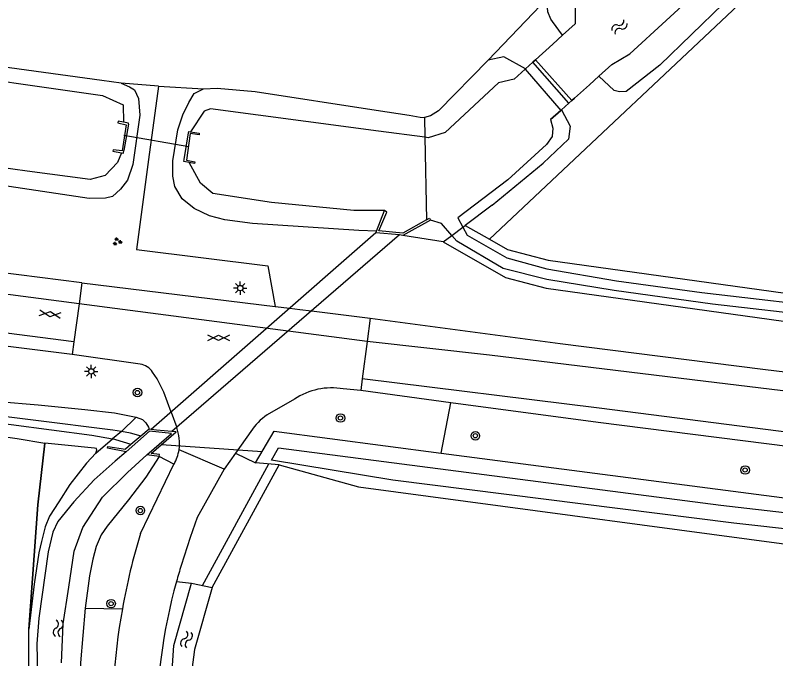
# Model space of a CAD drawing. Extents: x 133000 to 136000, y 400500 to 403500.
# Drawn here: x 135049.8 to 135120.7, y 402439.8 to 402499.8 of the extents above; entities that cross this region are included whole.
import ezdxf

# ---------------------------------------------------------------- set-up
doc = ezdxf.new("R2010")
doc.units = 0
for name, color, linetype in [('gg-afsc-lijn draadraster', 7, 'Continuous'), ('gg-afsc-muur', 7, 'Continuous'), ('gg-knt-bronhoudergrens', 7, 'Continuous'), ('gg-knt-verharding', 7, 'Continuous'), ('gg-knt-verharding niveau 01', 7, 'Continuous'), ('gg-knt-verharding nz', 7, 'Continuous'), ('gg-kntw-bovenkant insteek waterloop', 7, 'Continuous'), ('gg-kntw-waterlijn', 7, 'Continuous'), ('gg-kwrk-duiker nz buis', 7, 'Continuous'), ('gg-kwrk-kunstwerk', 7, 'Continuous'), ('gg-kwrk-lijn stuw', 7, 'Continuous'), ('gg-kwrk-uitstroombak niveau min 01', 7, 'Continuous'), ('gt-grn-groengrens', 7, 'Continuous'), ('gt-grn-vlakafsluiter', 7, 'Continuous'), ('gt-symb-boom', 7, 'Continuous'), ('gt-symb-gesloten verharding', 7, 'Continuous'), ('gt-symb-groenvak', 7, 'Continuous'), ('gt-symb-lichtmast', 7, 'Continuous'), ('gt-symb-watersymbool', 7, 'Continuous'), ('gx-grn-maaiveld', 7, 'Continuous')]:
    doc.layers.add(name, color=color, linetype=linetype)

# ---------------------------------------------------------------- blocks, each defined once
blk = doc.blocks.new('gt0-BOOM')
at = {"layer": 'gt-symb-boom'}
for radius in [0.4, 0.2]:
    blk.add_circle((0, 0), radius, dxfattribs=at)
blk = doc.blocks.new('gt0-LMAST')
at = {"layer": 'gt-symb-lichtmast'}
for p, q in [((-0.182, 0.173), (-0.447, 0.438)), ((-0.005, 0.246), (-0.005, 0.621)), ((0.172, 0.173), (0.437, 0.438)), ((-0.255, -0.004), (-0.63, -0.004)), ((-0.182, -0.181), (-0.447, -0.446)), ((-0.005, -0.254), (-0.005, -0.629)), ((0.437, -0.446), (0.172, -0.181)), ((0.245, -0.004), (0.62, -0.004))]:
    blk.add_line(p, q, dxfattribs=at)
blk.add_circle((-0.005, -0.004), 0.25, dxfattribs=at)
blk = doc.blocks.new('gt0-GESVH1')
at = {"layer": 'gt-symb-gesloten verharding'}
for p, q in [((-0.992, -0.261), (0.008, 0.239)), ((0.008, -0.261), (-0.992, 0.239)), ((0.008, 0.239), (1.008, -0.261)), ((1.008, 0.239), (0.008, -0.261))]:
    blk.add_line(p, q, dxfattribs=at)
blk = doc.blocks.new('gt0-WA')
at = {"layer": 'gt-symb-watersymbool'}
for centre, start, end in [((-0.323, 0.022), 28.07249, 151.92751), ((0.427, 0.422), 208.07248, 331.92751), ((-0.323, -0.428), 28.07249, 151.92751), ((0.427, -0.028), 208.07248, 331.92751)]:
    blk.add_arc(centre, 0.425, start, end, dxfattribs=at)
blk = doc.blocks.new('gt0-GRVAK')
at = {"layer": 'gt-symb-groenvak'}
for p, q in [((-0.11, 0.189), (-0.228, 0.24)), ((-0.182, 0.153), (0.088, 0.153)), ((-0.091, 0.211), (-0.156, 0.322)), ((-0.047, 0.214), (-0.047, 0.393)), ((-0.004, 0.211), (0.061, 0.322)), ((0.015, 0.189), (0.133, 0.24)), ((0.262, -0.052), (0.197, 0.059)), ((0.305, -0.049), (0.305, 0.13)), ((0.349, -0.052), (0.414, 0.059)), ((-0.245, -0.228), (-0.363, -0.177)), ((-0.318, -0.264), (-0.047, -0.264)), ((-0.226, -0.206), (-0.291, -0.095)), ((-0.183, -0.203), (-0.183, -0.024)), ((-0.139, -0.206), (-0.074, -0.095)), ((-0.12, -0.228), (-0.002, -0.177)), ((0.243, -0.074), (0.125, -0.023)), ((0.17, -0.11), (0.441, -0.11)), ((0.368, -0.074), (0.486, -0.023))]:
    blk.add_line(p, q, dxfattribs=at)

msp = doc.modelspace()

# ---------------------------------------------------------------- linework, layer by layer
at = {"layer": 'gg-afsc-lijn draadraster'}
msp.add_lwpolyline([(135051.018, 402442.533), (135051.879, 402454.138), (135052.51, 402459.869)], dxfattribs=at)
at = {"layer": 'gg-afsc-muur'}
for p, q in [((135101.964, 402498.98), (135100.793, 402497.918)), ((135100.793, 402497.918), (135099.878, 402497.088)), ((135105.388, 402495.184), (135104.187, 402494.1)), ((135104.187, 402494.1), (135103.308, 402493.307)), ((135083.432, 402479.649), (135084.185, 402481.585)), ((135088.492, 402480.659), (135085.912, 402479.251)), ((135083.393, 402479.495), (135083.432, 402479.649)), ((135085.576, 402479.291), (135083.393, 402479.495)), ((135085.912, 402479.251), (135085.576, 402479.291))]:
    msp.add_line(p, q, dxfattribs=at)
for points in [[(135099.878, 402497.088), (135098.27, 402495.629), (135098.022, 402495.405), (135097.344, 402494.789)], [(135096.292, 402493.83), (135097.291, 402494.741), (135097.344, 402494.789)], [(135103.308, 402493.307), (135101.911, 402492.047), (135101.652, 402491.817), (135101.382, 402491.576), (135100.692, 402490.963)], [(135099.676, 402490.062), (135100.622, 402490.901), (135100.692, 402490.963)], [(135088.11, 402480.707), (135085.909, 402479.471), (135083.659, 402479.667), (135084.4, 402481.424), (135084.185, 402481.585)], [(135088.11, 402480.707), (135088.397, 402480.868), (135088.492, 402480.659)]]:
    msp.add_lwpolyline(points, dxfattribs=at)
at = {"layer": 'gg-knt-bronhoudergrens'}
msp.add_lwpolyline([(135213.408, 402584.819), (135161.839, 402539.63), (135120.848, 402504.245), (135093.982, 402478.889)], dxfattribs=at)
at = {"layer": 'gg-knt-verharding'}
for p, q in [((135055.988, 402474.832), (135055.721, 402472.869)), ((135055.988, 402474.832), (135074, 402472.627)), ((135055.721, 402472.869), (135055.239, 402469.334)), ((135074, 402472.627), (135075.357, 402472.461)), ((135077.391, 402472.212), (135082.843, 402471.545)), ((135082.843, 402471.545), (135082.566, 402469.364)), ((135055.079, 402468.158), (135045.147, 402469.37)), ((135055.239, 402469.334), (135055.079, 402468.158)), ((135082.566, 402469.364), (135082.123, 402465.878)), ((135061.415, 402467.25), (135055.079, 402468.158)), ((135082.123, 402465.878), (135081.983, 402464.772)), ((135081.983, 402464.772), (135080.34, 402464.937)), ((135090.38, 402463.648), (135081.983, 402464.772)), ((135075.792, 402463.984), (135073.257, 402462.518)), ((135064.294, 402462.776), (135064.815, 402461.336)), ((135071.724, 402460.969), (135070.291, 402458.941)), ((135058.374, 402459.394), (135058.408, 402459.575)), ((135058.408, 402459.575), (135060.029, 402459.322)), ((135069.236, 402457.449), (135065.046, 402459.263)), ((135070.291, 402458.941), (135069.236, 402457.449)), ((135061.434, 402451.445), (135064.565, 402457.912))]:
    msp.add_line(p, q, dxfattribs=at)
for points in [[(135055.988, 402474.832), (135034.406, 402477.558), (135014.512, 402480.133), (134992.167, 402483.041), (134955.042, 402487.819), (134951.967, 402488.195)], [(135075.357, 402472.461), (135076.291, 402472.347), (135077.391, 402472.212)], [(135082.843, 402471.545), (135100.554, 402469.179), (135119.464, 402466.773), (135137.602, 402464.582)], [(135064.294, 402462.776), (135063.622, 402464.631), (135062.999, 402465.859), (135062.564, 402466.505)], [(135126.419, 402458.958), (135104.096, 402461.812), (135090.38, 402463.648)], [(135063.188, 402458.625), (135063.211, 402458.803), (135062.441, 402458.905), (135064.755, 402460.921)], [(135069.236, 402457.449), (135066.724, 402452.928), (135066.059, 402451.091), (135065.233, 402448.459)]]:
    msp.add_lwpolyline(points, dxfattribs=at)
for centre, radius, start, end in [((135061.099, 402465.504), 1.774, 34.34016, 79.74191), ((135079.267, 402458.73), 6.299, 80.19079, 123.47857), ((135076.513, 402457.762), 5.764, 124.40026, 146.19463), ((135060.804, 402459.84), 4.281, 352.25772, 20.45906), ((135060.554, 402460.101), 4.57, 331.37497, 349.43025), ((135120.603, 402433.56), 61.813, 163.18119, 169.87796), ((135112.89, 402433.705), 49.888, 162.79807, 164.58114), ((135114.815, 402433.133), 51.896, 164.53753, 196.2859), ((135120.738, 402433.519), 61.953, 169.86319, 195.84868)]:
    msp.add_arc(centre, radius, start, end, dxfattribs=at)
at = {"layer": 'gg-knt-verharding niveau 01'}
for p, q in [((135097.344, 402494.789), (135097.291, 402494.741)), ((135097.291, 402494.741), (135100.622, 402490.901)), ((135097.344, 402494.789), (135098.022, 402495.405)), ((135101.382, 402491.576), (135098.022, 402495.405)), ((135101.382, 402491.576), (135100.692, 402490.963)), ((135100.692, 402490.963), (135100.622, 402490.901))]:
    msp.add_line(p, q, dxfattribs=at)
at = {"layer": 'gg-knt-verharding nz'}
msp.add_line((135082.566, 402469.364), (135055.721, 402472.869), dxfattribs=at)
for points in [[(135055.721, 402472.869), (135042.19, 402474.635), (135021.469, 402477.355), (135004.831, 402479.576), (134983.909, 402481.952), (134969.417, 402484.089), (134948.449, 402486.83), (134925.766, 402489.776), (134906.826, 402492.273), (134890.057, 402494.362), (134864.929, 402497.528), (134850.229, 402499.385), (134833.484, 402501.485), (134816.894, 402503.363), (134798.144, 402505.332), (134781.033, 402506.621)], [(135055.239, 402469.334), (135039.745, 402471.325), (135018.478, 402474.037), (134999.425, 402476.554), (134980.204, 402478.643), (134961.332, 402481.305), (134938.497, 402484.299), (134919.307, 402486.773), (134902.435, 402488.98), (134889.681, 402490.61), (134870.774, 402493.043), (134855.942, 402494.909), (134837.137, 402497.355), (134822.27, 402499.141), (134807.484, 402500.774), (134794.755, 402502.03), (134780.718, 402503.054)], [(135377.327, 402456.484), (135352.117, 402456.557), (135337.48, 402456.557), (135314.557, 402456.581), (135295.724, 402456.598), (135274.655, 402456.684), (135255.904, 402456.833), (135236.914, 402457.053), (135217.793, 402457.356), (135207.304, 402457.651), (135198.907, 402458.003), (135190.476, 402458.47), (135182.038, 402458.993), (135173.627, 402459.549), (135165.231, 402460.162), (135156.828, 402460.869), (135150.592, 402461.453), (135142.188, 402462.302), (135133.877, 402463.233), (135112.885, 402465.766), (135093.965, 402468.074), (135082.566, 402469.364)], [(135374.625, 402452.841), (135349.512, 402452.92), (135322.717, 402452.98), (135304.008, 402452.954), (135281.034, 402452.954), (135260.106, 402453), (135247.651, 402453.117), (135233.261, 402453.301), (135218.853, 402453.636), (135208.593, 402453.962), (135200.495, 402454.289), (135192.29, 402454.689), (135184.052, 402455.174), (135175.898, 402455.723), (135161.718, 402456.767), (135153.523, 402457.496), (135145.437, 402458.264), (135137.337, 402459.078), (135129.298, 402459.981), (135120.924, 402460.979), (135104.19, 402463.131), (135082.123, 402465.878)]]:
    msp.add_lwpolyline(points, dxfattribs=at)
at = {"layer": 'gg-kntw-bovenkant insteek waterloop'}
for p, q in [((135094.24, 402482.08), (135098.989, 402485.991)), ((135094.24, 402482.08), (135091.716, 402480.183)), ((135091.716, 402480.183), (135093.982, 402478.889)), ((135089.658, 402478.636), (135085.912, 402479.251)), ((135074.358, 402457.869), (135072.168, 402458.053)), ((135066.197, 402446.807), (135068.12, 402446.415))]:
    msp.add_line(p, q, dxfattribs=at)
for points in [[(135097.344, 402494.789), (135095.319, 402495.918), (135093.866, 402495.59)], [(135100.692, 402490.963), (135101.488, 402489.441), (135101.357, 402488.24), (135098.989, 402485.991)], [(135089.658, 402478.636), (135095.48, 402475.313), (135099.249, 402474.329), (135123.618, 402470.945), (135144.67, 402468.628), (135178.22, 402465.704), (135201.583, 402464.31), (135201.775, 402466.921)], [(135093.982, 402478.889), (135095.672, 402477.924), (135099.441, 402476.94), (135123.81, 402473.556), (135144.862, 402471.239), (135178.412, 402468.315), (135201.775, 402466.921)], [(135072.168, 402458.053), (135073.905, 402460.981), (135089.467, 402458.951)], [(135089.467, 402458.951), (135126.476, 402454.122), (135152.914, 402451.463), (135185.964, 402448.945), (135220.802, 402447.105), (135221.086, 402444.645)], [(135074.358, 402457.869), (135081.765, 402455.793), (135128.156, 402449.587), (135153.198, 402447.224), (135187.516, 402444.598), (135190.908, 402444.595)], [(135065.926, 402436.388), (135064.252, 402436.322), (135064.553, 402441.02), (135066.197, 402446.807)], [(135068.12, 402446.415), (135066.476, 402440.628), (135065.926, 402436.388)]]:
    msp.add_lwpolyline(points, dxfattribs=at)
at = {"layer": 'gg-kntw-waterlijn'}
for p, q in [((135101.964, 402498.98), (135100.793, 402497.918)), ((135100.793, 402497.918), (135099.878, 402497.088)), ((135105.388, 402495.184), (135104.187, 402494.1)), ((135104.187, 402494.1), (135103.308, 402493.307)), ((135091.493, 402480.015), (135091.906, 402479.26)), ((135090.938, 402478.721), (135090.479, 402479.253))]:
    msp.add_line(p, q, dxfattribs=at)
for points in [[(135105.388, 402495.184), (135107.069, 402496.178), (135110.463, 402499.293), (135138.593, 402525.111), (135161.467, 402543.059), (135187.923, 402565.097), (135206.293, 402580.4), (135232.028, 402601.838), (135232.802, 402603.532), (135232.584, 402604.596), (135230.601, 402606.701), (135229.367, 402606.604), (135220.297, 402600.042), (135194.564, 402578.596), (135166.36, 402555.09), (135149.985, 402541.444), (135129.378, 402525.184), (135113.1, 402510.303), (135102.602, 402501.737), (135101.964, 402500.479), (135101.964, 402498.98)], [(134954.545, 402502.288), (134954.64, 402503.151), (134955.656, 402504.797), (134957.083, 402505.474), (134961.557, 402505.014), (134986.325, 402501.578), (135005.239, 402499.207), (135019.046, 402497.476), (135040.937, 402494.732), (135057.895, 402492.287), (135059.83, 402491.416), (135059.845, 402489.809)], [(135059.656, 402486.96), (135059.298, 402486.044), (135058.137, 402484.835), (135056.758, 402484.472), (135050.88, 402485.246), (135018.76, 402489.722), (134995.468, 402492.529), (134966.854, 402496.473), (134956.865, 402497.513), (134955.486, 402498.239), (134954.344, 402500.453)], [(135087.948, 402488.401), (135083.63, 402488.973), (135076.852, 402489.87), (135067.978, 402491.046), (135067.37, 402490.838), (135066.113, 402488.907)], [(135084.185, 402481.585), (135081.316, 402481.585), (135073.645, 402482.307), (135068.199, 402483.151), (135067.038, 402484.119), (135065.977, 402486.047)], [(135090.479, 402479.253), (135089.512, 402480.372), (135088.492, 402480.659)], [(135091.906, 402479.26), (135095.601, 402477.157), (135099.32, 402476.14), (135105.81, 402475.008), (135113.779, 402473.922), (135141.57, 402470.693), (135161.765, 402468.752), (135176.108, 402467.639), (135192.53, 402466.691), (135201.041, 402466.2), (135200.98, 402465.147), (135187.034, 402465.951), (135177.059, 402466.527), (135164.86, 402467.569), (135145.931, 402469.186), (135125.057, 402471.641), (135114.76, 402472.852), (135105.589, 402474.116), (135099.333, 402475.136), (135095.254, 402476.179), (135090.938, 402478.721)], [(135220.228, 402445.599), (135220.228, 402444.261), (135191.751, 402445.692), (135147.649, 402448.972), (135116.772, 402452.401), (135084.972, 402456.427), (135073.643, 402458.29), (135074.313, 402459.438), (135084.13, 402458.168), (135115.547, 402454.103), (135144.144, 402450.81), (135175.374, 402448.146), (135211.803, 402445.847), (135220.228, 402445.599)]]:
    msp.add_lwpolyline(points, dxfattribs=at)
at = {"layer": 'gg-kwrk-duiker nz buis'}
for p, q in [((135059.891, 402488.599), (135065.934, 402487.532)), ((135083.393, 402479.495), (135062.432, 402461.146)), ((135085.576, 402479.291), (135064.377, 402460.957)), ((135072.77, 402459.069), (135063.394, 402459.734)), ((135067.232, 402446.596), (135073.415, 402457.948))]:
    msp.add_line(p, q, dxfattribs=at)
at = {"layer": 'gg-kwrk-kunstwerk'}
for p, q in [((135062.432, 402461.146), (135062.238, 402461.165)), ((135064.322, 402460.782), (135062.273, 402460.981)), ((135064.755, 402460.921), (135064.377, 402460.957))]:
    msp.add_line(p, q, dxfattribs=at)
msp.add_lwpolyline([(135064.377, 402460.957), (135062.933, 402461.097), (135062.432, 402461.146)], dxfattribs=at)
at = {"layer": 'gg-kwrk-lijn stuw'}
msp.add_line((135098.27, 402495.629), (135101.652, 402491.817), dxfattribs=at)
at = {"layer": 'gg-kwrk-uitstroombak niveau min 01'}
for p, q in [((135060.321, 402489.622), (135059.901, 402487.155)), ((135065.514, 402486.321), (135065.917, 402488.813))]:
    msp.add_line(p, q, dxfattribs=at)
for points in [[(135059.845, 402489.809), (135059.352, 402489.893), (135059.327, 402489.745), (135060.112, 402489.573), (135059.726, 402487.13), (135058.901, 402487.24), (135058.876, 402487.093), (135059.656, 402486.96)], [(135060.321, 402489.622), (135060.338, 402489.725), (135059.845, 402489.809)], [(135066.113, 402488.907), (135066.924, 402488.776), (135066.9, 402488.628), (135066.062, 402488.739), (135065.735, 402486.254), (135066.494, 402486.116), (135066.47, 402485.967), (135065.977, 402486.047)], [(135065.917, 402488.813), (135065.937, 402488.936), (135066.113, 402488.907)], [(135059.656, 402486.96), (135059.862, 402486.925), (135059.901, 402487.155)], [(135065.977, 402486.047), (135065.483, 402486.127), (135065.514, 402486.321)]]:
    msp.add_lwpolyline(points, dxfattribs=at)
at = {"layer": 'gt-grn-groengrens'}
for p, q in [((135063.105, 402493.177), (135062.582, 402489.295)), ((135062.582, 402489.295), (135062.247, 402486.806)), ((135089.467, 402458.951), (135090.38, 402463.648)), ((135064.565, 402457.912), (135063.188, 402458.625)), ((135070.291, 402458.941), (135072.168, 402458.053)), ((135068.12, 402446.415), (135074.358, 402457.869)), ((135064.797, 402446.969), (135066.197, 402446.807))]:
    msp.add_line(p, q, dxfattribs=at)
msp.add_lwpolyline([(135062.247, 402486.806), (135061.054, 402477.951), (135073.301, 402476.42), (135074, 402472.627)], dxfattribs=at)
at = {"layer": 'gt-grn-vlakafsluiter'}
for p, q in [((135087.948, 402488.401), (135088.11, 402480.707)), ((135090.479, 402479.253), (135091.493, 402480.015)), ((135091.493, 402480.015), (135091.716, 402480.183)), ((135089.658, 402478.636), (135090.479, 402479.253))]:
    msp.add_line(p, q, dxfattribs=at)
at = {"layer": 'gx-grn-maaiveld'}
for p, q in [((135099.483, 402501.495), (135093.866, 402495.59)), ((135098.27, 402495.629), (135099.878, 402497.088)), ((135098.022, 402495.405), (135098.27, 402495.629)), ((135101.652, 402491.817), (135098.27, 402495.629)), ((135063.105, 402493.177), (135059.646, 402493.437)), ((135063.105, 402493.177), (135067.302, 402492.909)), ((135101.652, 402491.817), (135101.382, 402491.576)), ((135087.917, 402490.25), (135087.948, 402488.401)), ((135061.048, 402462.296), (135059.671, 402460.952)), ((135059.671, 402460.952), (135058.84, 402460.268)), ((135060.109, 402459.076), (135062.273, 402460.981)), ((135062.238, 402461.165), (135061.482, 402460.534)), ((135062.022, 402458.778), (135064.322, 402460.782)), ((135057.269, 402458.944), (135058.84, 402460.268)), ((135061.482, 402460.534), (135060.531, 402459.741)), ((135060.109, 402459.076), (135058.374, 402459.394)), ((135060.531, 402459.741), (135060.029, 402459.322)), ((135063.188, 402458.625), (135062.022, 402458.778)), ((135056.288, 402444.482), (135059.752, 402444.423))]:
    msp.add_line(p, q, dxfattribs=at)
for points in [[(135213.408, 402584.819), (135208.599, 402581.049), (135199.584, 402573.373), (135190.071, 402565.635), (135177.481, 402554.832), (135170.063, 402548.458), (135166.015, 402544.294), (135152.94, 402533.522), (135149.988, 402531.618), (135144.217, 402527.006), (135132.84, 402516.985), (135118.728, 402503.731), (135109.87, 402495.112), (135106.722, 402492.674), (135106.106, 402492.632), (135105.588, 402492.762), (135104.187, 402494.1)], [(135059.646, 402493.437), (135060.419, 402493.102), (135060.888, 402492.816), (135061.242, 402492.02), (135061.369, 402490.468), (135060.723, 402485.851), (135060.225, 402484.388), (135059.578, 402483.574), (135058.832, 402482.891), (135058.167, 402482.708), (135056.648, 402482.705), (135047.931, 402483.991), (135004.559, 402489.722), (134983.742, 402492.13), (134966.491, 402494.243), (134955.663, 402495.951), (134954.586, 402496.343), (134953.656, 402497.113), (134953.195, 402497.802), (134952.807, 402498.54), (134952.674, 402499.246), (134953.28, 402503.789)], [(135100.793, 402497.918), (135099.864, 402499.213), (135099.693, 402499.409), (135099.42, 402500.115), (135099.353, 402500.878), (135099.483, 402501.495)], [(135059.646, 402493.437), (135057.822, 402493.704), (135011.81, 402500)], [(135093.866, 402495.59), (135089.226, 402490.881), (135088.464, 402490.387), (135087.917, 402490.25)], [(135097.291, 402494.741), (135096.292, 402493.83), (135094.833, 402493.465), (135089.857, 402488.847), (135088.273, 402488.358), (135087.948, 402488.401)], [(135083.432, 402479.649), (135081.786, 402479.703), (135071.897, 402480.354), (135069.301, 402480.702), (135067.863, 402481.076), (135066.44, 402481.763), (135065.313, 402482.647), (135064.629, 402483.812), (135064.462, 402484.78), (135064.467, 402486.193), (135064.913, 402489.11), (135065.394, 402490.507), (135065.942, 402491.658), (135066.432, 402492.472), (135067.302, 402492.909)], [(135067.302, 402492.909), (135068.599, 402492.97), (135072.132, 402492.666), (135083.42, 402490.917), (135086.492, 402490.448), (135087.528, 402490.278), (135087.917, 402490.25)], [(135101.652, 402491.817), (135101.911, 402492.047), (135103.308, 402493.307)], [(135100.622, 402490.901), (135099.676, 402490.062), (135099.891, 402489.248), (135099.808, 402488.473), (135099.297, 402487.713), (135095.676, 402484.437), (135091.018, 402480.883), (135091.493, 402480.015)], [(135059.671, 402460.952), (135058.87, 402461.074), (135043.972, 402462.945), (135027.351, 402464.958), (135007.368, 402467.768), (135004.226, 402468.145), (135003.604, 402468.233), (135003.464, 402468.131), (135003.333, 402467.996), (135003.313, 402467.829), (135003.337, 402467.641), (135003.484, 402467.444), (135003.798, 402467.263), (135004.676, 402467.086), (135018.006, 402465.455), (135034.388, 402463.355), (135045.584, 402462.123), (135056.892, 402460.609), (135058.84, 402460.268)], [(135003.627, 402466.33), (135011.505, 402465.378), (135029.342, 402463.082), (135045.038, 402460.986), (135049.952, 402460.298), (135052.51, 402459.869)], [(135044.465, 402464.067), (135051.9, 402463.457), (135056.243, 402463.008), (135059.021, 402462.696), (135061.026, 402462.305), (135061.048, 402462.296)], [(135061.048, 402462.296), (135061.624, 402462.07), (135061.953, 402461.775), (135062.181, 402461.352), (135062.238, 402461.165)], [(135061.482, 402460.534), (135061.29, 402460.597), (135060.525, 402460.822), (135059.671, 402460.952)], [(135060.531, 402459.741), (135060.179, 402459.871), (135058.84, 402460.268)], [(135052.51, 402459.869), (135051.879, 402454.138), (135051.018, 402442.533)], [(135057.269, 402458.944), (135057.361, 402459.222), (135057.328, 402459.38), (135057.143, 402459.421), (135054.386, 402459.697), (135052.51, 402459.869)], [(135057.269, 402458.944), (135056.415, 402458.01), (135054.846, 402456.029), (135053.838, 402454.413), (135052.958, 402453.067), (135052.564, 402452.083), (135052.203, 402450.7), (135051.971, 402449.635), (135051.531, 402446.737), (135051.018, 402442.533)], [(135060.109, 402459.076), (135059.078, 402458.206), (135057.117, 402456.468), (135055.221, 402454.418), (135053.735, 402452.577), (135053.254, 402451.564), (135052.844, 402449.726), (135051.961, 402443.561), (135051.764, 402441.147), (135051.862, 402436.77)], [(135054.077, 402439.397), (135054.219, 402443.014), (135054.746, 402446.45), (135055.267, 402449.792), (135056.06, 402452.002), (135057.908, 402454.832), (135060.236, 402457.14), (135062.022, 402458.778)], [(135063.188, 402458.625), (135061.929, 402456.703), (135060.313, 402454.575), (135058.319, 402452.145), (135057.765, 402451.313), (135057.305, 402450.234), (135056.995, 402449.047), (135056.695, 402447.509), (135056.288, 402444.482)], [(135056.288, 402444.482), (135055.839, 402439.401), (135056.036, 402429.515), (135056.414, 402425.876), (135056.78, 402423.079), (135056.797, 402422.085), (135056.726, 402421.873), (135056.566, 402421.592), (135056.139, 402421.363), (135055.563, 402421.162), (135054.328, 402420.946), (135053.766, 402420.972), (135053.449, 402421.171), (135053.206, 402421.568)], [(135053.206, 402421.568), (135052.268, 402426.101), (135051.444, 402432.493), (135051.243, 402435.216), (135051.036, 402439.05), (135051.029, 402441.37), (135051.018, 402442.533)]]:
    msp.add_lwpolyline(points, dxfattribs=at)

# ---------------------------------------------------------------- block references
at = {"layer": 'gt-symb-boom'}
for p in [(135061.16, 402464.589), (135080.08, 402462.22), (135092.659, 402460.566), (135117.812, 402457.37), (135061.427, 402453.586), (135058.696, 402444.906)]:
    msp.add_blockref('gt0-BOOM', p, dxfattribs=at)
at = {"layer": 'gt-symb-gesloten verharding', "rotation": -7.295560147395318}
msp.add_blockref('gt0-GESVH1', (135053, 402471.919), dxfattribs=at)
at = {"layer": 'gt-symb-gesloten verharding'}
msp.add_blockref('gt0-GESVH1', (135068.721, 402469.721), dxfattribs=at)
at = {"layer": 'gt-symb-groenvak'}
msp.add_blockref('gt0-GRVAK', (135059.263, 402478.674), dxfattribs=at)
at = {"layer": 'gt-symb-lichtmast'}
for p in [(135070.743, 402474.338), (135056.856, 402466.568)]:
    msp.add_blockref('gt0-LMAST', p, dxfattribs=at)
at = {"layer": 'gt-symb-watersymbool'}
for p, rotation in [((135106.053, 402498.66), 41.67635772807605), ((135053.767, 402442.557), 86.50230473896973), ((135065.714, 402441.523), 73.08678228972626)]:
    msp.add_blockref('gt0-WA', p, dxfattribs=dict(at, rotation=rotation))

doc.saveas('drawing.dxf')
